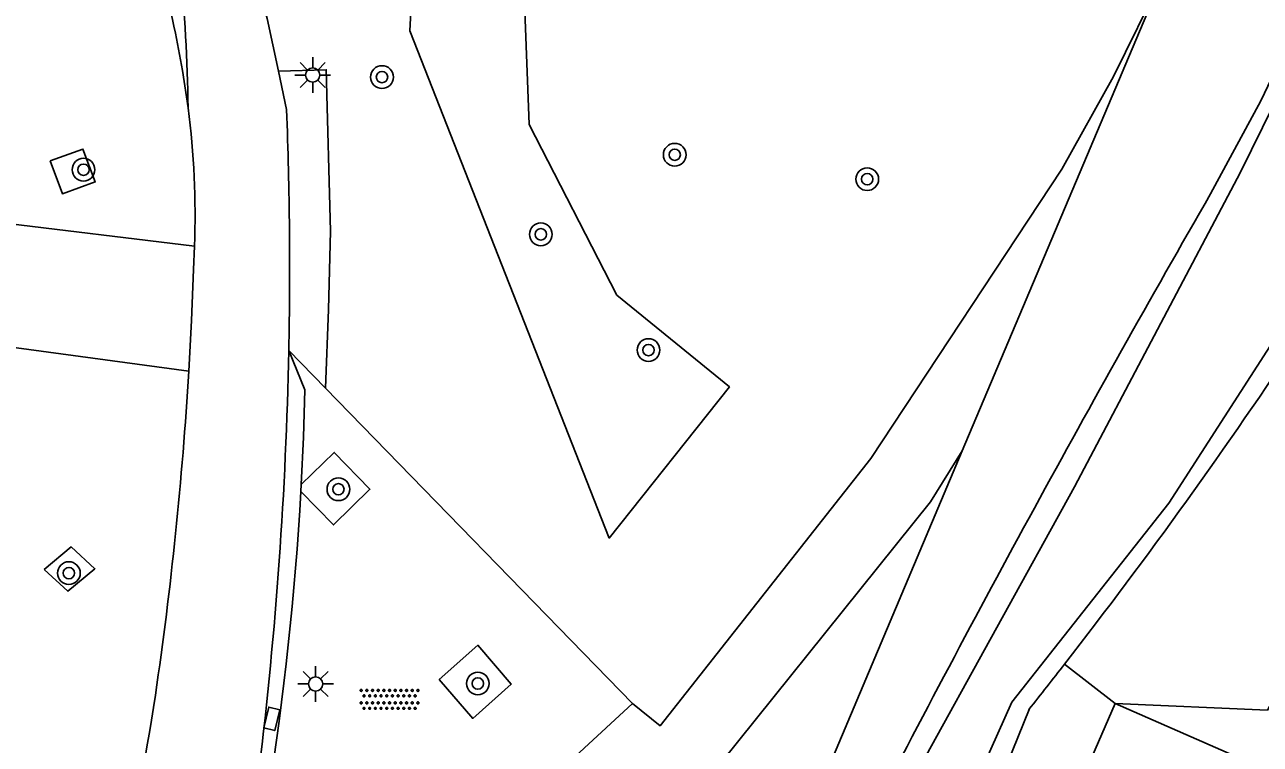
# Model space of a CAD drawing. Extents: x 136000 to 141014, y 402000 to 403500.
# Drawn here: x 138704.06 to 138747.59, y 402241.2 to 402266.53 of the extents above; entities that cross this region are included whole.
import ezdxf

# ---------------------------------------------------------------- set-up
doc = ezdxf.new("R2010")
doc.units = 0
for name, color, linetype in [('gg-afsc-erfafscheiding', 7, 'Continuous'), ('gg-afsc-hekwerk', 7, 'Continuous'), ('gg-knt-BGT kruinlijn', 7, 'Continuous'), ('gg-knt-verharding', 7, 'Continuous'), ('gg-kntw-bovenkant insteek waterloop', 7, 'Continuous'), ('gg-kntw-waterlijn', 7, 'Continuous'), ('gt-grn-groengrens', 7, 'Continuous'), ('gt-symb-boom', 7, 'Continuous'), ('gt-symb-kolk center center', 7, 'Continuous'), ('gt-symb-lichtmast', 7, 'Continuous'), ('gt-symb-overige verharding', 7, 'Continuous')]:
    doc.layers.add(name, color=color, linetype=linetype)

# ---------------------------------------------------------------- blocks, each defined once
blk = doc.blocks.new('gt0-BOOM')
at = {"layer": 'gt-symb-boom'}
for radius in [0.4, 0.2]:
    blk.add_circle((0, 0), radius, dxfattribs=at)
blk = doc.blocks.new('gt0-LMAST')
at = {"layer": 'gt-symb-lichtmast'}
for p, q in [((-0.182, 0.173), (-0.447, 0.438)), ((-0.005, 0.246), (-0.005, 0.621)), ((0.172, 0.173), (0.437, 0.438)), ((-0.255, -0.004), (-0.63, -0.004)), ((-0.182, -0.181), (-0.447, -0.446)), ((-0.005, -0.254), (-0.005, -0.629)), ((0.437, -0.446), (0.172, -0.181)), ((0.245, -0.004), (0.62, -0.004))]:
    blk.add_line(p, q, dxfattribs=at)
blk.add_circle((-0.005, -0.004), 0.25, dxfattribs=at)
blk = doc.blocks.new('gt0-OVH')
at = {"layer": 'gt-symb-overige verharding'}
for points in [[(-0.972, 0.298), (-0.967, 0.308), (-0.965, 0.319), (-0.966, 0.33), (-0.971, 0.34), (-0.978, 0.348), (-0.988, 0.353), (-0.999, 0.355), (-1.01, 0.354), (-1.02, 0.349), (-1.028, 0.342), (-1.033, 0.332), (-1.035, 0.321), (-1.034, 0.31), (-1.029, 0.3), (-1.022, 0.292), (-1.012, 0.287), (-1.001, 0.285), (-0.99, 0.286), (-0.98, 0.291)], [(-0.872, 0.106), (-0.867, 0.116), (-0.865, 0.126), (-0.866, 0.137), (-0.871, 0.147), (-0.878, 0.156), (-0.888, 0.161), (-0.899, 0.163), (-0.91, 0.162), (-0.92, 0.157), (-0.928, 0.15), (-0.933, 0.14), (-0.935, 0.129), (-0.934, 0.118), (-0.929, 0.108), (-0.922, 0.1), (-0.912, 0.095), (-0.901, 0.092), (-0.89, 0.094), (-0.88, 0.098)], [(-0.772, 0.298), (-0.767, 0.308), (-0.765, 0.319), (-0.766, 0.33), (-0.771, 0.34), (-0.778, 0.348), (-0.788, 0.353), (-0.799, 0.355), (-0.81, 0.354), (-0.82, 0.349), (-0.828, 0.342), (-0.833, 0.332), (-0.835, 0.321), (-0.834, 0.31), (-0.829, 0.3), (-0.822, 0.292), (-0.812, 0.287), (-0.801, 0.285), (-0.79, 0.286), (-0.78, 0.291)], [(-0.672, 0.106), (-0.667, 0.116), (-0.665, 0.126), (-0.666, 0.137), (-0.671, 0.147), (-0.678, 0.156), (-0.688, 0.161), (-0.699, 0.163), (-0.71, 0.162), (-0.72, 0.157), (-0.728, 0.15), (-0.733, 0.14), (-0.735, 0.129), (-0.734, 0.118), (-0.729, 0.108), (-0.722, 0.1), (-0.712, 0.095), (-0.701, 0.092), (-0.69, 0.094), (-0.68, 0.098)], [(-0.572, 0.298), (-0.567, 0.308), (-0.565, 0.319), (-0.566, 0.33), (-0.571, 0.34), (-0.578, 0.348), (-0.588, 0.353), (-0.599, 0.355), (-0.61, 0.354), (-0.62, 0.349), (-0.628, 0.342), (-0.633, 0.332), (-0.635, 0.321), (-0.634, 0.31), (-0.629, 0.3), (-0.622, 0.292), (-0.612, 0.287), (-0.601, 0.285), (-0.59, 0.286), (-0.58, 0.291)], [(-0.472, 0.106), (-0.467, 0.116), (-0.465, 0.126), (-0.466, 0.137), (-0.471, 0.147), (-0.478, 0.156), (-0.488, 0.161), (-0.499, 0.163), (-0.51, 0.162), (-0.52, 0.157), (-0.528, 0.15), (-0.533, 0.14), (-0.535, 0.129), (-0.534, 0.118), (-0.529, 0.108), (-0.522, 0.1), (-0.512, 0.095), (-0.501, 0.092), (-0.49, 0.094), (-0.48, 0.098)], [(-0.372, 0.298), (-0.367, 0.308), (-0.365, 0.319), (-0.366, 0.33), (-0.371, 0.34), (-0.378, 0.348), (-0.388, 0.353), (-0.399, 0.355), (-0.41, 0.354), (-0.42, 0.349), (-0.428, 0.342), (-0.433, 0.332), (-0.435, 0.321), (-0.434, 0.31), (-0.429, 0.3), (-0.422, 0.292), (-0.412, 0.287), (-0.401, 0.285), (-0.39, 0.286), (-0.38, 0.291)], [(-0.272, 0.106), (-0.267, 0.116), (-0.265, 0.126), (-0.266, 0.137), (-0.271, 0.147), (-0.278, 0.156), (-0.288, 0.161), (-0.299, 0.163), (-0.31, 0.162), (-0.32, 0.157), (-0.328, 0.15), (-0.333, 0.14), (-0.335, 0.129), (-0.334, 0.118), (-0.329, 0.108), (-0.322, 0.1), (-0.312, 0.095), (-0.301, 0.092), (-0.29, 0.094), (-0.28, 0.098)], [(-0.172, 0.298), (-0.167, 0.308), (-0.165, 0.319), (-0.166, 0.33), (-0.171, 0.34), (-0.178, 0.348), (-0.188, 0.353), (-0.199, 0.355), (-0.21, 0.354), (-0.22, 0.349), (-0.228, 0.342), (-0.233, 0.332), (-0.235, 0.321), (-0.234, 0.31), (-0.229, 0.3), (-0.222, 0.292), (-0.212, 0.287), (-0.201, 0.285), (-0.19, 0.286), (-0.18, 0.291)], [(-0.072, 0.106), (-0.067, 0.116), (-0.065, 0.126), (-0.066, 0.137), (-0.071, 0.147), (-0.078, 0.156), (-0.088, 0.161), (-0.099, 0.163), (-0.11, 0.162), (-0.12, 0.157), (-0.128, 0.15), (-0.133, 0.14), (-0.135, 0.129), (-0.134, 0.118), (-0.129, 0.108), (-0.122, 0.1), (-0.112, 0.095), (-0.101, 0.092), (-0.09, 0.094), (-0.08, 0.098)], [(0.028, 0.298), (0.033, 0.308), (0.035, 0.319), (0.034, 0.33), (0.029, 0.34), (0.022, 0.348), (0.012, 0.353), (0.001, 0.355), (-0.01, 0.354), (-0.02, 0.349), (-0.028, 0.342), (-0.033, 0.332), (-0.035, 0.321), (-0.034, 0.31), (-0.029, 0.3), (-0.022, 0.292), (-0.012, 0.287), (-0.001, 0.285), (0.01, 0.286), (0.02, 0.291)], [(0.128, 0.106), (0.133, 0.116), (0.135, 0.126), (0.134, 0.137), (0.129, 0.147), (0.122, 0.156), (0.112, 0.161), (0.101, 0.163), (0.09, 0.162), (0.08, 0.157), (0.072, 0.15), (0.067, 0.14), (0.065, 0.129), (0.066, 0.118), (0.071, 0.108), (0.078, 0.1), (0.088, 0.095), (0.099, 0.092), (0.11, 0.094), (0.12, 0.098)], [(0.228, 0.298), (0.233, 0.308), (0.235, 0.319), (0.234, 0.33), (0.229, 0.34), (0.222, 0.348), (0.212, 0.353), (0.201, 0.355), (0.19, 0.354), (0.18, 0.349), (0.172, 0.342), (0.167, 0.332), (0.165, 0.321), (0.166, 0.31), (0.171, 0.3), (0.178, 0.292), (0.188, 0.287), (0.199, 0.285), (0.21, 0.286), (0.22, 0.291)], [(0.328, 0.106), (0.333, 0.116), (0.335, 0.126), (0.334, 0.137), (0.329, 0.147), (0.322, 0.156), (0.312, 0.161), (0.301, 0.163), (0.29, 0.162), (0.28, 0.157), (0.272, 0.15), (0.267, 0.14), (0.265, 0.129), (0.266, 0.118), (0.271, 0.108), (0.278, 0.1), (0.288, 0.095), (0.299, 0.092), (0.31, 0.094), (0.32, 0.098)], [(0.428, 0.298), (0.433, 0.308), (0.435, 0.319), (0.434, 0.33), (0.429, 0.34), (0.422, 0.348), (0.412, 0.353), (0.401, 0.355), (0.39, 0.354), (0.38, 0.349), (0.372, 0.342), (0.367, 0.332), (0.365, 0.321), (0.366, 0.31), (0.371, 0.3), (0.378, 0.292), (0.388, 0.287), (0.399, 0.285), (0.41, 0.286), (0.42, 0.291)], [(0.528, 0.106), (0.533, 0.116), (0.535, 0.126), (0.534, 0.137), (0.529, 0.147), (0.522, 0.156), (0.512, 0.161), (0.501, 0.163), (0.49, 0.162), (0.48, 0.157), (0.472, 0.15), (0.467, 0.14), (0.465, 0.129), (0.466, 0.118), (0.471, 0.108), (0.478, 0.1), (0.488, 0.095), (0.499, 0.092), (0.51, 0.094), (0.52, 0.098)], [(0.628, 0.298), (0.633, 0.308), (0.635, 0.319), (0.634, 0.33), (0.629, 0.34), (0.622, 0.348), (0.612, 0.353), (0.601, 0.355), (0.59, 0.354), (0.58, 0.349), (0.572, 0.342), (0.567, 0.332), (0.565, 0.321), (0.566, 0.31), (0.571, 0.3), (0.578, 0.292), (0.588, 0.287), (0.599, 0.285), (0.61, 0.286), (0.62, 0.291)], [(0.728, 0.106), (0.733, 0.116), (0.735, 0.126), (0.734, 0.137), (0.729, 0.147), (0.722, 0.156), (0.712, 0.161), (0.701, 0.163), (0.69, 0.162), (0.68, 0.157), (0.672, 0.15), (0.667, 0.14), (0.665, 0.129), (0.666, 0.118), (0.671, 0.108), (0.678, 0.1), (0.688, 0.095), (0.699, 0.092), (0.71, 0.094), (0.72, 0.098)], [(0.828, 0.298), (0.833, 0.308), (0.835, 0.319), (0.834, 0.33), (0.829, 0.34), (0.822, 0.348), (0.812, 0.353), (0.801, 0.355), (0.79, 0.354), (0.78, 0.349), (0.772, 0.342), (0.767, 0.332), (0.765, 0.321), (0.766, 0.31), (0.771, 0.3), (0.778, 0.292), (0.788, 0.287), (0.799, 0.285), (0.81, 0.286), (0.82, 0.291)], [(0.928, 0.106), (0.933, 0.116), (0.935, 0.126), (0.934, 0.137), (0.929, 0.147), (0.922, 0.156), (0.912, 0.161), (0.901, 0.163), (0.89, 0.162), (0.88, 0.157), (0.872, 0.15), (0.867, 0.14), (0.865, 0.129), (0.866, 0.118), (0.871, 0.108), (0.878, 0.1), (0.888, 0.095), (0.899, 0.092), (0.91, 0.094), (0.92, 0.098)], [(1.028, 0.298), (1.033, 0.308), (1.035, 0.319), (1.034, 0.33), (1.029, 0.34), (1.022, 0.348), (1.012, 0.353), (1.001, 0.355), (0.99, 0.354), (0.98, 0.349), (0.972, 0.342), (0.967, 0.332), (0.965, 0.321), (0.966, 0.31), (0.971, 0.3), (0.978, 0.292), (0.988, 0.287), (0.999, 0.285), (1.01, 0.286), (1.02, 0.291)], [(-0.972, -0.142), (-0.967, -0.132), (-0.965, -0.121), (-0.966, -0.11), (-0.971, -0.1), (-0.978, -0.092), (-0.988, -0.087), (-0.999, -0.085), (-1.01, -0.086), (-1.02, -0.091), (-1.028, -0.098), (-1.033, -0.108), (-1.035, -0.119), (-1.034, -0.13), (-1.029, -0.14), (-1.022, -0.148), (-1.012, -0.153), (-1.001, -0.155), (-0.99, -0.154), (-0.98, -0.149)], [(-0.872, -0.334), (-0.867, -0.324), (-0.865, -0.314), (-0.866, -0.303), (-0.871, -0.293), (-0.878, -0.284), (-0.888, -0.279), (-0.899, -0.277), (-0.91, -0.278), (-0.92, -0.283), (-0.928, -0.29), (-0.933, -0.3), (-0.935, -0.311), (-0.934, -0.322), (-0.929, -0.332), (-0.922, -0.34), (-0.912, -0.345), (-0.901, -0.348), (-0.89, -0.346), (-0.88, -0.342)], [(-0.772, -0.142), (-0.767, -0.132), (-0.765, -0.121), (-0.766, -0.11), (-0.771, -0.1), (-0.778, -0.092), (-0.788, -0.087), (-0.799, -0.085), (-0.81, -0.086), (-0.82, -0.091), (-0.828, -0.098), (-0.833, -0.108), (-0.835, -0.119), (-0.834, -0.13), (-0.829, -0.14), (-0.822, -0.148), (-0.812, -0.153), (-0.801, -0.155), (-0.79, -0.154), (-0.78, -0.149)], [(-0.672, -0.334), (-0.667, -0.324), (-0.665, -0.314), (-0.666, -0.303), (-0.671, -0.293), (-0.678, -0.284), (-0.688, -0.279), (-0.699, -0.277), (-0.71, -0.278), (-0.72, -0.283), (-0.728, -0.29), (-0.733, -0.3), (-0.735, -0.311), (-0.734, -0.322), (-0.729, -0.332), (-0.722, -0.34), (-0.712, -0.345), (-0.701, -0.348), (-0.69, -0.346), (-0.68, -0.342)], [(-0.572, -0.142), (-0.567, -0.132), (-0.565, -0.121), (-0.566, -0.11), (-0.571, -0.1), (-0.578, -0.092), (-0.588, -0.087), (-0.599, -0.085), (-0.61, -0.086), (-0.62, -0.091), (-0.628, -0.098), (-0.633, -0.108), (-0.635, -0.119), (-0.634, -0.13), (-0.629, -0.14), (-0.622, -0.148), (-0.612, -0.153), (-0.601, -0.155), (-0.59, -0.154), (-0.58, -0.149)], [(-0.472, -0.334), (-0.467, -0.324), (-0.465, -0.314), (-0.466, -0.303), (-0.471, -0.293), (-0.478, -0.284), (-0.488, -0.279), (-0.499, -0.277), (-0.51, -0.278), (-0.52, -0.283), (-0.528, -0.29), (-0.533, -0.3), (-0.535, -0.311), (-0.534, -0.322), (-0.529, -0.332), (-0.522, -0.34), (-0.512, -0.345), (-0.501, -0.348), (-0.49, -0.346), (-0.48, -0.342)], [(-0.372, -0.142), (-0.367, -0.132), (-0.365, -0.121), (-0.366, -0.11), (-0.371, -0.1), (-0.378, -0.092), (-0.388, -0.087), (-0.399, -0.085), (-0.41, -0.086), (-0.42, -0.091), (-0.428, -0.098), (-0.433, -0.108), (-0.435, -0.119), (-0.434, -0.13), (-0.429, -0.14), (-0.422, -0.148), (-0.412, -0.153), (-0.401, -0.155), (-0.39, -0.154), (-0.38, -0.149)], [(-0.272, -0.334), (-0.267, -0.324), (-0.265, -0.314), (-0.266, -0.303), (-0.271, -0.293), (-0.278, -0.284), (-0.288, -0.279), (-0.299, -0.277), (-0.31, -0.278), (-0.32, -0.283), (-0.328, -0.29), (-0.333, -0.3), (-0.335, -0.311), (-0.334, -0.322), (-0.329, -0.332), (-0.322, -0.34), (-0.312, -0.345), (-0.301, -0.348), (-0.29, -0.346), (-0.28, -0.342)], [(-0.172, -0.142), (-0.167, -0.132), (-0.165, -0.121), (-0.166, -0.11), (-0.171, -0.1), (-0.178, -0.092), (-0.188, -0.087), (-0.199, -0.085), (-0.21, -0.086), (-0.22, -0.091), (-0.228, -0.098), (-0.233, -0.108), (-0.235, -0.119), (-0.234, -0.13), (-0.229, -0.14), (-0.222, -0.148), (-0.212, -0.153), (-0.201, -0.155), (-0.19, -0.154), (-0.18, -0.149)], [(-0.072, -0.334), (-0.067, -0.324), (-0.065, -0.314), (-0.066, -0.303), (-0.071, -0.293), (-0.078, -0.284), (-0.088, -0.279), (-0.099, -0.277), (-0.11, -0.278), (-0.12, -0.283), (-0.128, -0.29), (-0.133, -0.3), (-0.135, -0.311), (-0.134, -0.322), (-0.129, -0.332), (-0.122, -0.34), (-0.112, -0.345), (-0.101, -0.348), (-0.09, -0.346), (-0.08, -0.342)], [(0.028, -0.142), (0.033, -0.132), (0.035, -0.121), (0.034, -0.11), (0.029, -0.1), (0.022, -0.092), (0.012, -0.087), (0.001, -0.085), (-0.01, -0.086), (-0.02, -0.091), (-0.028, -0.098), (-0.033, -0.108), (-0.035, -0.119), (-0.034, -0.13), (-0.029, -0.14), (-0.022, -0.148), (-0.012, -0.153), (-0.001, -0.155), (0.01, -0.154), (0.02, -0.149)], [(0.128, -0.334), (0.133, -0.324), (0.135, -0.314), (0.134, -0.303), (0.129, -0.293), (0.122, -0.284), (0.112, -0.279), (0.101, -0.277), (0.09, -0.278), (0.08, -0.283), (0.072, -0.29), (0.067, -0.3), (0.065, -0.311), (0.066, -0.322), (0.071, -0.332), (0.078, -0.34), (0.088, -0.345), (0.099, -0.348), (0.11, -0.346), (0.12, -0.342)], [(0.228, -0.142), (0.233, -0.132), (0.235, -0.121), (0.234, -0.11), (0.229, -0.1), (0.222, -0.092), (0.212, -0.087), (0.201, -0.085), (0.19, -0.086), (0.18, -0.091), (0.172, -0.098), (0.167, -0.108), (0.165, -0.119), (0.166, -0.13), (0.171, -0.14), (0.178, -0.148), (0.188, -0.153), (0.199, -0.155), (0.21, -0.154), (0.22, -0.149)], [(0.328, -0.334), (0.333, -0.324), (0.335, -0.314), (0.334, -0.303), (0.329, -0.293), (0.322, -0.284), (0.312, -0.279), (0.301, -0.277), (0.29, -0.278), (0.28, -0.283), (0.272, -0.29), (0.267, -0.3), (0.265, -0.311), (0.266, -0.322), (0.271, -0.332), (0.278, -0.34), (0.288, -0.345), (0.299, -0.348), (0.31, -0.346), (0.32, -0.342)], [(0.428, -0.142), (0.433, -0.132), (0.435, -0.121), (0.434, -0.11), (0.429, -0.1), (0.422, -0.092), (0.412, -0.087), (0.401, -0.085), (0.39, -0.086), (0.38, -0.091), (0.372, -0.098), (0.367, -0.108), (0.365, -0.119), (0.366, -0.13), (0.371, -0.14), (0.378, -0.148), (0.388, -0.153), (0.399, -0.155), (0.41, -0.154), (0.42, -0.149)], [(0.528, -0.334), (0.533, -0.324), (0.535, -0.314), (0.534, -0.303), (0.529, -0.293), (0.522, -0.284), (0.512, -0.279), (0.501, -0.277), (0.49, -0.278), (0.48, -0.283), (0.472, -0.29), (0.467, -0.3), (0.465, -0.311), (0.466, -0.322), (0.471, -0.332), (0.478, -0.34), (0.488, -0.345), (0.499, -0.348), (0.51, -0.346), (0.52, -0.342)], [(0.628, -0.142), (0.633, -0.132), (0.635, -0.121), (0.634, -0.11), (0.629, -0.1), (0.622, -0.092), (0.612, -0.087), (0.601, -0.085), (0.59, -0.086), (0.58, -0.091), (0.572, -0.098), (0.567, -0.108), (0.565, -0.119), (0.566, -0.13), (0.571, -0.14), (0.578, -0.148), (0.588, -0.153), (0.599, -0.155), (0.61, -0.154), (0.62, -0.149)], [(0.728, -0.334), (0.733, -0.324), (0.735, -0.314), (0.734, -0.303), (0.729, -0.293), (0.722, -0.284), (0.712, -0.279), (0.701, -0.277), (0.69, -0.278), (0.68, -0.283), (0.672, -0.29), (0.667, -0.3), (0.665, -0.311), (0.666, -0.322), (0.671, -0.332), (0.678, -0.34), (0.688, -0.345), (0.699, -0.348), (0.71, -0.346), (0.72, -0.342)], [(0.828, -0.142), (0.833, -0.132), (0.835, -0.121), (0.834, -0.11), (0.829, -0.1), (0.822, -0.092), (0.812, -0.087), (0.801, -0.085), (0.79, -0.086), (0.78, -0.091), (0.772, -0.098), (0.767, -0.108), (0.765, -0.119), (0.766, -0.13), (0.771, -0.14), (0.778, -0.148), (0.788, -0.153), (0.799, -0.155), (0.81, -0.154), (0.82, -0.149)], [(0.928, -0.334), (0.933, -0.324), (0.935, -0.314), (0.934, -0.303), (0.929, -0.293), (0.922, -0.284), (0.912, -0.279), (0.901, -0.277), (0.89, -0.278), (0.88, -0.283), (0.872, -0.29), (0.867, -0.3), (0.865, -0.311), (0.866, -0.322), (0.871, -0.332), (0.878, -0.34), (0.888, -0.345), (0.899, -0.348), (0.91, -0.346), (0.92, -0.342)], [(1.028, -0.142), (1.033, -0.132), (1.035, -0.121), (1.034, -0.11), (1.029, -0.1), (1.022, -0.092), (1.012, -0.087), (1.001, -0.085), (0.99, -0.086), (0.98, -0.091), (0.972, -0.098), (0.967, -0.108), (0.965, -0.119), (0.966, -0.13), (0.971, -0.14), (0.978, -0.148), (0.988, -0.153), (0.999, -0.155), (1.01, -0.154), (1.02, -0.149)]]:
    blk.add_lwpolyline(points, close=True, dxfattribs=at)
blk = doc.blocks.new('gt0-KOLKCC')
at = {"layer": 'gt-symb-kolk center center'}
blk.add_lwpolyline([(-0.375, 0.2), (0.375, 0.2), (0.375, -0.2), (-0.375, -0.2)], close=True, dxfattribs=at)

msp = doc.modelspace()

# ---------------------------------------------------------------- linework, layer by layer
at = {"layer": 'gg-afsc-erfafscheiding'}
for p, q in [((138714.927, 402179.666), (138742.476, 402242.634)), ((138742.476, 402242.634), (138767.094, 402231.863))]:
    msp.add_line(p, q, dxfattribs=at)
at = {"layer": 'gg-afsc-hekwerk'}
for p, q in [((138700.914, 402259.846), (138710.041, 402258.736)), ((138710.041, 402258.736), (138710.001, 402257.908)), ((138709.837, 402254.332), (138700.325, 402255.621))]:
    msp.add_line(p, q, dxfattribs=at)
for points in [[(138709.819, 402263.602), (138709.622, 402264.922), (138709.368, 402266.232)], [(138704.958, 402261.736), (138706.11, 402262.153), (138706.543, 402260.997), (138705.39, 402260.58), (138704.958, 402261.736)], [(138710.001, 402257.908), (138709.931, 402256.117), (138709.837, 402254.332)], [(138704.751, 402247.351), (138705.583, 402246.583), (138706.531, 402247.376), (138705.699, 402248.144), (138704.751, 402247.351)]]:
    msp.add_lwpolyline(points, dxfattribs=at)
for centre, radius, start, end in [((138689.527, 402262.278), 20.231, 11.2695, 33.6707), ((138679.757, 402259.792), 30.303, 358.0021, 7.2222), ((138577.62, 402262.174), 132.45, 351.64601, 356.6055), ((138553.42, 402267.283), 157.142, 345.89403, 351.08503)]:
    msp.add_arc(centre, radius, start, end, dxfattribs=at)
at = {"layer": 'gg-knt-BGT kruinlijn'}
msp.add_line((138737.089, 402251.525), (138744.117, 402268.167), dxfattribs=at)
for points in [[(138761.695, 402260.394), (138757.801, 402260.624), (138747.836, 402242.4), (138742.476, 402242.634)], [(138708.858, 402182.131), (138708.288, 402183.327), (138737.089, 402251.525)]]:
    msp.add_lwpolyline(points, dxfattribs=at)
at = {"layer": 'gg-knt-verharding'}
for p, q in [((138713.286, 402263.542), (138712.999, 402264.894)), ((138714.651, 402253.736), (138713.362, 402255.059)), ((138725.471, 402242.63), (138714.651, 402253.736)), ((138713.788, 402250.1), (138713.801, 402250.339)), ((138711.064, 402229.354), (138725.471, 402242.63))]:
    msp.add_line(p, q, dxfattribs=at)
for points in [[(138712.999, 402264.894), (138712.605, 402266.753), (138711.411, 402271.224), (138711.182, 402272.231), (138709.417, 402281.433), (138708.828, 402284.737), (138708.312, 402288.891), (138708.106, 402291.136), (138707.958, 402293.386), (138707.934, 402294.72), (138707.965, 402296.053), (138708.164, 402301.065), (138708.49, 402304.831)], [(138713.801, 402250.339), (138713.879, 402252.006), (138713.93, 402253.675), (138713.362, 402255.059)], [(138713.801, 402250.339), (138714.962, 402251.471), (138716.219, 402250.176), (138714.933, 402248.921), (138713.788, 402250.1)], [(138718.664, 402243.473), (138719.843, 402242.11), (138721.203, 402243.319), (138720.024, 402244.682), (138718.664, 402243.473)]]:
    msp.add_lwpolyline(points, dxfattribs=at)
for centre, radius, start, end in [((138641.369, 402262.327), 68.462, 1.0673, 9.49984), ((138568.229, 402258.001), 145.163, 358.83888, 2.18773), ((138567.439, 402257.99), 145.953, 353.0306, 358.84941), ((138606.848, 402256.15), 107.111, 345.16993, 356.76228)]:
    msp.add_arc(centre, radius, start, end, dxfattribs=at)
at = {"layer": 'gg-kntw-bovenkant insteek waterloop'}
for points in [[(138745.837, 402260.577), (138747.61, 402263.853), (138749.214, 402267.215)], [(138739.439, 402242.428), (138714.299, 402180.386), (138712.426, 402181.256)]]:
    msp.add_lwpolyline(points, dxfattribs=at)
for centre, radius, start, end in [((139218.32, 401988.209), 545.366, 150.03825, 152.70369), ((138592.24, 402359.577), 188.125, 322.10308, 326.46628), ((138604.284, 402350.044), 172.766, 321.47156, 322.14417)]:
    msp.add_arc(centre, radius, start, end, dxfattribs=at)
at = {"layer": 'gg-kntw-waterlijn'}
msp.add_lwpolyline([(138751.151, 402269.998), (138746.885, 402261.334), (138741.037, 402250.265), (138735.573, 402240.353), (138721.304, 402205.854), (138715.851, 402192.155), (138711.767, 402182.896), (138713.634, 402182.055), (138732.054, 402227.105), (138735.572, 402235.842), (138737.063, 402238.71), (138738.838, 402242.68), (138744.36, 402249.69), (138752.085, 402261.647), (138755.383, 402267.07)], dxfattribs=at)
at = {"layer": 'gt-grn-groengrens'}
msp.add_line((138742.476, 402242.634), (138740.693, 402244.022), dxfattribs=at)
for points in [[(138717.625, 402266.312), (138724.654, 402248.457), (138728.886, 402253.78), (138724.925, 402257.009), (138721.826, 402263.021), (138721.673, 402267.019), (138721.794, 402268.391), (138721.633, 402269.098), (138721.249, 402269.723), (138720.805, 402270.107), (138720.2, 402270.349), (138719.595, 402270.389), (138718.707, 402270.107), (138718.122, 402269.582), (138717.839, 402269.017), (138717.718, 402268.109), (138717.625, 402266.312)], [(138725.471, 402242.63), (138726.444, 402241.852), (138733.862, 402251.254), (138740.59, 402261.448), (138742.42, 402264.703), (138744.117, 402268.167)], [(138712.999, 402264.894), (138714.685, 402264.944), (138714.835, 402259.264), (138714.758, 402256.501), (138714.651, 402253.736)], [(138737.089, 402251.525), (138735.969, 402249.73), (138726.732, 402238.236), (138722.572, 402233.688), (138718.25, 402229.869), (138713.928, 402226.627), (138709.773, 402224.01), (138710.509, 402226.92), (138711.064, 402229.354)]]:
    msp.add_lwpolyline(points, dxfattribs=at)

# ---------------------------------------------------------------- block references
at = {"layer": 'gt-symb-boom'}
for p in [(138716.647, 402264.686), (138726.958, 402261.953), (138706.133, 402261.426), (138733.74, 402261.091), (138722.241, 402259.15), (138726.034, 402255.077), (138715.111, 402250.174), (138705.617, 402247.224), (138720.022, 402243.337)]:
    msp.add_blockref('gt0-BOOM', p, dxfattribs=at)
at = {"layer": 'gt-symb-kolk center center', "rotation": -103.670247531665}
msp.add_blockref('gt0-KOLKCC', (138712.763, 402242.094), dxfattribs=at)
at = {"layer": 'gt-symb-lichtmast'}
for p in [(138714.21, 402264.761), (138714.314, 402243.324)]:
    msp.add_blockref('gt0-LMAST', p, dxfattribs=at)
at = {"layer": 'gt-symb-overige verharding'}
msp.add_blockref('gt0-OVH', (138716.913, 402242.775), dxfattribs=at)

doc.saveas('drawing.dxf')
